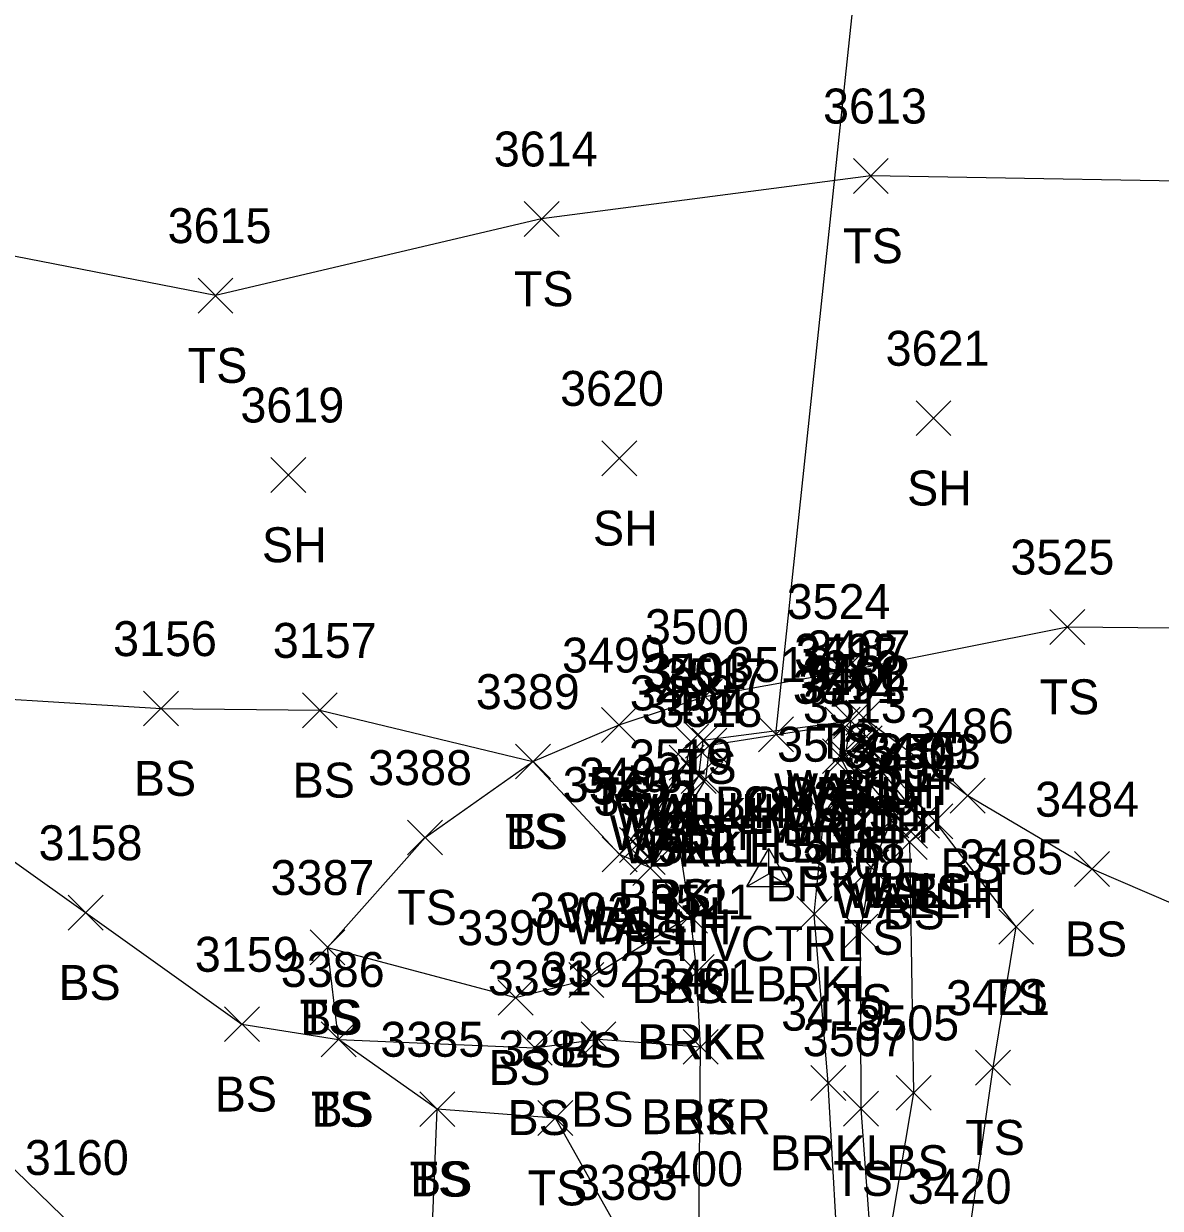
# Model space of a CAD drawing. Extents: x 1505656 to 1508446, y 700805 to 703031.
# Drawn here: x 1506564.7 to 1506629.8, y 701716.6 to 701784.4 of the extents above; entities that cross this region are included whole.
import ezdxf

# ---------------------------------------------------------------- set-up
doc = ezdxf.new("R2010")
doc.units = 0
for name, color, linetype in [('C_A', 7, 'Continuous'), ('C_I', 7, 'Continuous'), ('CPSM', 7, 'Continuous'), ('D_A', 7, 'Continuous'), ('D_I', 7, 'Continuous'), ('D_TIC', 7, 'Continuous'), ('DDEFAULT', 7, 'Continuous'), ('DHW', 7, 'Continuous'), ('L_A', 7, 'Continuous'), ('L_I', 7, 'Continuous'), ('L_TIC', 7, 'Continuous'), ('LAWE', 7, 'Continuous'), ('LELB', 7, 'Continuous')]:
    doc.layers.add(name, color=color, linetype=linetype)

msp = doc.modelspace()

# ---------------------------------------------------------------- linework, layer by layer
at = {"layer": 'CPSM'}
for p, q in [((1506606.121, 701735.005), (1506607.371, 701737.17)), ((1506608.621, 701735.005), (1506607.371, 701737.17)), ((1506607.371, 701735.726), (1506607.371, 701737.17)), ((1506606.121, 701735.005), (1506607.371, 701735.726)), ((1506607.371, 701735.726), (1506607.371, 701735.726)), ((1506607.371, 701735.726), (1506608.621, 701735.005)), ((1506606.121, 701735.005), (1506608.621, 701735.005))]:
    msp.add_line(p, q, dxfattribs=at)
at = {"layer": 'D_TIC'}
for points in [[(1506611.792, 701743.661), (1506613.792, 701745.661)], [(1506613.792, 701743.661), (1506611.792, 701745.661)], [(1506611.088, 701743.474), (1506613.088, 701745.474)], [(1506613.088, 701743.474), (1506611.088, 701745.474)], [(1506601.923, 701742.302), (1506603.923, 701744.302)], [(1506603.923, 701742.302), (1506601.923, 701744.302)], [(1506602.606, 701742.356), (1506604.606, 701744.356)], [(1506604.606, 701742.356), (1506602.606, 701744.356)], [(1506606.789, 701742.707), (1506608.789, 701744.707)], [(1506608.789, 701742.707), (1506606.789, 701744.707)], [(1506611.558, 701742.171), (1506613.558, 701744.171)], [(1506613.558, 701742.171), (1506611.558, 701744.171)], [(1506601.675, 701741.082), (1506603.675, 701743.082)], [(1506603.675, 701741.082), (1506601.675, 701743.082)], [(1506610.762, 701741.511), (1506612.762, 701743.511)], [(1506612.762, 701741.511), (1506610.762, 701743.511)], [(1506602.354, 701740.332), (1506604.354, 701742.332)], [(1506604.354, 701740.332), (1506602.354, 701742.332)], [(1506615.15, 701737.763), (1506617.15, 701739.763)], [(1506617.15, 701737.763), (1506615.15, 701739.763)], [(1506614.46, 701737.187), (1506616.46, 701739.187)], [(1506616.46, 701737.187), (1506614.46, 701739.187)], [(1506598.828, 701736.372), (1506600.828, 701738.372)], [(1506600.828, 701736.372), (1506598.828, 701738.372)], [(1506599.433, 701735.694), (1506601.433, 701737.694)], [(1506601.433, 701735.694), (1506599.433, 701737.694)]]:
    msp.add_lwpolyline(points, dxfattribs=at)
at = {"layer": 'DDEFAULT'}
msp.add_lwpolyline([(1506607.789, 701743.707), (1506620.071, 701859.635)], dxfattribs=at)
at = {"layer": 'DHW'}
msp.add_lwpolyline([(1506612.792, 701744.661), (1506612.558, 701743.171), (1506616.15, 701738.763), (1506615.46, 701738.187), (1506611.762, 701742.511), (1506612.088, 701744.474), (1506603.606, 701743.356), (1506603.354, 701741.332), (1506600.433, 701736.694), (1506599.828, 701737.372), (1506602.675, 701742.082), (1506602.923, 701743.302)], dxfattribs=at)
at = {"layer": 'L_TIC'}
for points in [[(1506612.223, 701774.684), (1506614.223, 701776.684)], [(1506614.223, 701774.684), (1506612.223, 701776.684)], [(1506593.367, 701772.224), (1506595.367, 701774.224)], [(1506595.367, 701772.224), (1506593.367, 701774.224)], [(1506574.686, 701767.835), (1506576.686, 701769.835)], [(1506576.686, 701767.835), (1506574.686, 701769.835)], [(1506615.809, 701760.814), (1506617.809, 701762.814)], [(1506617.809, 701760.814), (1506615.809, 701762.814)], [(1506597.817, 701758.517), (1506599.817, 701760.517)], [(1506599.817, 701758.517), (1506597.817, 701760.517)], [(1506578.86, 701757.566), (1506580.86, 701759.566)], [(1506580.86, 701757.566), (1506578.86, 701759.566)], [(1506623.477, 701748.861), (1506625.477, 701750.861)], [(1506625.477, 701748.861), (1506623.477, 701750.861)], [(1506610.659, 701746.313), (1506612.659, 701748.313)], [(1506612.659, 701746.313), (1506610.659, 701748.313)], [(1506602.709, 701744.876), (1506604.709, 701746.876)], [(1506604.709, 701744.876), (1506602.709, 701746.876)], [(1506571.569, 701744.19), (1506573.569, 701746.19)], [(1506573.569, 701744.19), (1506571.569, 701746.19)], [(1506580.663, 701744.09), (1506582.663, 701746.09)], [(1506582.663, 701744.09), (1506580.663, 701746.09)], [(1506611.792, 701743.661), (1506613.792, 701745.661)], [(1506613.792, 701743.661), (1506611.792, 701745.661)], [(1506597.799, 701743.247), (1506599.799, 701745.247)], [(1506599.799, 701743.247), (1506597.799, 701745.247)], [(1506610.614, 701743.27), (1506612.614, 701745.27)], [(1506612.614, 701743.27), (1506610.614, 701745.27)], [(1506602.978, 701742.071), (1506604.978, 701744.071)], [(1506604.978, 701742.071), (1506602.978, 701744.071)], [(1506611.862, 701742.207), (1506613.862, 701744.207)], [(1506613.862, 701742.207), (1506611.862, 701744.207)], [(1506592.866, 701741.155), (1506594.866, 701743.155)], [(1506594.866, 701741.155), (1506592.866, 701743.155)], [(1506592.866, 701741.155), (1506594.866, 701743.155)], [(1506594.866, 701741.155), (1506592.866, 701743.155)], [(1506601.675, 701741.082), (1506603.675, 701743.082)], [(1506603.675, 701741.082), (1506601.675, 701743.082)], [(1506610.447, 701741.461), (1506612.447, 701743.461)], [(1506612.447, 701741.461), (1506610.447, 701743.461)], [(1506611.027, 701740.37), (1506613.027, 701742.37)], [(1506613.027, 701740.37), (1506611.027, 701742.37)], [(1506611.027, 701740.37), (1506613.027, 701742.37)], [(1506613.027, 701740.37), (1506611.027, 701742.37)], [(1506602.748, 701740.133), (1506604.748, 701742.133)], [(1506604.748, 701740.133), (1506602.748, 701742.133)], [(1506617.774, 701739.193), (1506619.774, 701741.193)], [(1506619.774, 701739.193), (1506617.774, 701741.193)], [(1506609.541, 701738.144), (1506611.541, 701740.144)], [(1506611.541, 701738.144), (1506609.541, 701740.144)], [(1506613.399, 701737.78), (1506615.399, 701739.78)], [(1506615.399, 701737.78), (1506613.399, 701739.78)], [(1506613.399, 701737.78), (1506615.399, 701739.78)], [(1506615.399, 701737.78), (1506613.399, 701739.78)], [(1506615.91, 701737.724), (1506617.91, 701739.724)], [(1506617.91, 701737.724), (1506615.91, 701739.724)], [(1506615.91, 701737.724), (1506617.91, 701739.724)], [(1506617.91, 701737.724), (1506615.91, 701739.724)], [(1506601.073, 701737.416), (1506603.073, 701739.416)], [(1506603.073, 701737.416), (1506601.073, 701739.416)], [(1506601.073, 701737.416), (1506603.073, 701739.416)], [(1506603.073, 701737.416), (1506601.073, 701739.416)], [(1506586.69, 701736.804), (1506588.69, 701738.804)], [(1506588.69, 701736.804), (1506586.69, 701738.804)], [(1506614.443, 701736.544), (1506616.443, 701738.544)], [(1506616.443, 701736.544), (1506614.443, 701738.544)], [(1506614.443, 701736.544), (1506616.443, 701738.544)], [(1506616.443, 701736.544), (1506614.443, 701738.544)], [(1506597.833, 701735.84), (1506599.833, 701737.84)], [(1506599.833, 701735.84), (1506597.833, 701737.84)], [(1506597.833, 701735.84), (1506599.833, 701737.84)], [(1506599.833, 701735.84), (1506597.833, 701737.84)], [(1506597.833, 701735.84), (1506599.833, 701737.84)], [(1506599.833, 701735.84), (1506597.833, 701737.84)], [(1506599.596, 701735.059), (1506601.596, 701737.059)], [(1506601.596, 701735.059), (1506599.596, 701737.059)], [(1506612.254, 701735.09), (1506614.254, 701737.09)], [(1506614.254, 701735.09), (1506612.254, 701737.09)], [(1506624.89, 701734.995), (1506626.89, 701736.995)], [(1506626.89, 701734.995), (1506624.89, 701736.995)], [(1506567.248, 701732.503), (1506569.248, 701734.503)], [(1506569.248, 701732.503), (1506567.248, 701734.503)], [(1506601.874, 701732.32), (1506603.874, 701734.32)], [(1506603.874, 701732.32), (1506601.874, 701734.32)], [(1506601.874, 701732.32), (1506603.874, 701734.32)], [(1506603.874, 701732.32), (1506601.874, 701734.32)], [(1506608.981, 701732.422), (1506610.981, 701734.422)], [(1506610.981, 701732.422), (1506608.981, 701734.422)], [(1506611.628, 701731.407), (1506613.628, 701733.407)], [(1506613.628, 701731.407), (1506611.628, 701733.407)], [(1506620.544, 701731.69), (1506622.544, 701733.69)], [(1506622.544, 701731.69), (1506620.544, 701733.69)], [(1506581.101, 701730.513), (1506583.101, 701732.513)], [(1506583.101, 701730.513), (1506581.101, 701732.513)], [(1506581.101, 701730.513), (1506583.101, 701732.513)], [(1506583.101, 701730.513), (1506581.101, 701732.513)], [(1506602.244, 701729.11), (1506604.244, 701731.11)], [(1506604.244, 701729.11), (1506602.244, 701731.11)], [(1506602.244, 701729.11), (1506604.244, 701731.11)], [(1506604.244, 701729.11), (1506602.244, 701731.11)], [(1506595.926, 701728.646), (1506597.926, 701730.646)], [(1506597.926, 701728.646), (1506595.926, 701730.646)], [(1506591.874, 701727.64), (1506593.874, 701729.64)], [(1506593.874, 701727.64), (1506591.874, 701729.64)], [(1506576.204, 701726.116), (1506578.204, 701728.116)], [(1506578.204, 701726.116), (1506576.204, 701728.116)], [(1506581.741, 701725.246), (1506583.741, 701727.246)], [(1506583.741, 701725.246), (1506581.741, 701727.246)], [(1506581.741, 701725.246), (1506583.741, 701727.246)], [(1506583.741, 701725.246), (1506581.741, 701727.246)], [(1506592.973, 701724.769), (1506594.973, 701726.769)], [(1506594.973, 701724.769), (1506592.973, 701726.769)], [(1506596.624, 701725.249), (1506598.624, 701727.249)], [(1506598.624, 701725.249), (1506596.624, 701727.249)], [(1506602.473, 701724.818), (1506604.473, 701726.818)], [(1506604.473, 701724.818), (1506602.473, 701726.818)], [(1506602.473, 701724.818), (1506604.473, 701726.818)], [(1506604.473, 701724.818), (1506602.473, 701726.818)], [(1506619.219, 701723.632), (1506621.219, 701725.632)], [(1506621.219, 701723.632), (1506619.219, 701725.632)], [(1506609.784, 701722.745), (1506611.784, 701724.745)], [(1506611.784, 701722.745), (1506609.784, 701724.745)], [(1506614.668, 701722.186), (1506616.668, 701724.186)], [(1506616.668, 701722.186), (1506614.668, 701724.186)], [(1506587.389, 701721.251), (1506589.389, 701723.251)], [(1506589.389, 701721.251), (1506587.389, 701723.251)], [(1506587.389, 701721.251), (1506589.389, 701723.251)], [(1506589.389, 701721.251), (1506587.389, 701723.251)], [(1506611.66, 701721.284), (1506613.66, 701723.284)], [(1506613.66, 701721.284), (1506611.66, 701723.284)], [(1506594.154, 701720.739), (1506596.154, 701722.739)], [(1506596.154, 701720.739), (1506594.154, 701722.739)]]:
    msp.add_lwpolyline(points, dxfattribs=at)
at = {"layer": 'LAWE'}
for points in [[(1506596.391, 701650.813), (1506598.12, 701648.37), (1506605.093, 701653.847), (1506612.387, 701657.736), (1506612.989, 701658.81), (1506616.717, 701668.22), (1506617.756, 701672.874), (1506616.449, 701679.836), (1506614.462, 701692.898), (1506612.682, 701702.908), (1506611.484, 701711.29), (1506610.784, 701723.745), (1506609.981, 701733.422), (1506610.541, 701739.144), (1506612.027, 701741.37), (1506611.447, 701742.461), (1506611.614, 701744.27), (1506603.978, 701743.071), (1506603.748, 701741.133), (1506602.073, 701738.416), (1506602.874, 701733.32), (1506603.244, 701730.11)], [(1506596.391, 701650.813), (1506591.38, 701658.463), (1506600.932, 701662.01), (1506606.351, 701669.434), (1506608.156, 701672.303), (1506607.969, 701680.881), (1506606.208, 701692.295), (1506605.153, 701703.576), (1506603.376, 701714.835), (1506603.473, 701725.818), (1506603.244, 701730.11)]]:
    msp.add_lwpolyline(points, dxfattribs=at)
at = {"layer": 'LELB'}
for points in [[(1506400.692, 701954.164), (1506410.052, 701938.855), (1506421.393, 701921.793), (1506431.568, 701906.51), (1506444.826, 701885.849), (1506459.474, 701862.217), (1506475.182, 701837.451), (1506488.216, 701817.667), (1506493.054, 701810.169), (1506509.384, 701784.616), (1506521.059, 701767.791), (1506521.669, 701765.32), (1506527.402, 701761.586), (1506541.412, 701751.984), (1506556.286, 701742.029), (1506568.248, 701733.503), (1506577.204, 701727.116), (1506582.741, 701726.246), (1506593.973, 701725.769), (1506597.624, 701726.249), (1506603.473, 701725.818)], [(1506435.035, 701911.198), (1506449.463, 701889.757), (1506466.372, 701865.146), (1506479.637, 701841.477), (1506491.36, 701820.084), (1506495.066, 701811.821), (1506512.45, 701786.859), (1506524.43, 701771.123), (1506532.97, 701760.486), (1506542.765, 701753.829), (1506557.149, 701746.14), (1506572.569, 701745.19), (1506581.663, 701745.09), (1506593.866, 701742.155), (1506598.833, 701736.84)], [(1506883.328, 701771.088), (1506869.704, 701776.147), (1506833.441, 701780.583), (1506804.654, 701780.406), (1506771.208, 701778.811), (1506741.223, 701776.061), (1506709.425, 701770.377), (1506687.577, 701772.827), (1506661.73, 701775.626), (1506637.45, 701775.275), (1506613.223, 701775.684), (1506594.367, 701773.224), (1506575.686, 701768.835), (1506561.08, 701771.681), (1506562.825, 701782.44)], [(1506527.402, 701761.586), (1506538.905, 701748.963), (1506551.137, 701736.558), (1506560.201, 701722.622), (1506567.599, 701715.48), (1506572.225, 701705.115), (1506578.376, 701698.171), (1506582.718, 701686.029), (1506588.38, 701687.341)], [(1506588.454, 701661.532), (1506598.724, 701663.159), (1506604.519, 701670.15), (1506604.58, 701678.51), (1506603.92, 701680.748), (1506603.343, 701690.768), (1506602.164, 701702.007), (1506599.481, 701714.057), (1506595.154, 701721.739), (1506588.389, 701722.251), (1506582.741, 701726.246), (1506582.101, 701731.513), (1506587.69, 701737.804), (1506593.866, 701742.155), (1506598.799, 701744.247), (1506603.709, 701745.876), (1506611.659, 701747.313), (1506624.477, 701749.861), (1506638.605, 701749.732), (1506649.966, 701745.745), (1506670.738, 701751.879), (1506689.354, 701753.592), (1506711.832, 701752.969)], [(1506658.179, 701731.465), (1506649.586, 701736.263), (1506636.865, 701731.279), (1506625.89, 701735.995), (1506618.774, 701740.193), (1506612.792, 701744.661), (1506612.862, 701743.207), (1506616.91, 701738.724), (1506615.443, 701737.544), (1506614.399, 701738.78), (1506612.027, 701741.37)], [(1506602.675, 701742.082), (1506598.833, 701736.84)], [(1506602.073, 701738.416), (1506600.596, 701736.059), (1506598.833, 701736.84)], [(1506613.533, 701710.53), (1506612.66, 701722.284), (1506612.628, 701732.407), (1506613.254, 701736.09), (1506614.399, 701738.78)], [(1506621.395, 701690.798), (1506618.367, 701701.596), (1506618.679, 701713.834), (1506620.219, 701724.632), (1506621.544, 701732.69), (1506616.91, 701738.724)], [(1506615.443, 701737.544), (1506615.668, 701723.186), (1506613.533, 701710.53)], [(1506582.101, 701731.513), (1506592.874, 701728.64), (1506596.926, 701729.646), (1506602.874, 701733.32)], [(1506591.38, 701658.463), (1506588.454, 701661.532), (1506595.997, 701665.429), (1506603.368, 701670.572), (1506598.748, 701678.015), (1506594.437, 701684.467), (1506590.741, 701690.472), (1506588.708, 701689.708), (1506590.073, 701696.505), (1506585.481, 701704.187), (1506587.916, 701710.9), (1506588.389, 701722.251)]]:
    msp.add_lwpolyline(points, dxfattribs=at)

# ---------------------------------------------------------------- texts
at = {"layer": 'C_A'}
msp.add_text('HVCTRL', height=2, dxfattribs=at).set_placement((1506602.064, 701730.726))
at = {"layer": 'C_I'}
msp.add_text('28', height=2, dxfattribs=at).set_placement((1506605.906, 701738.726))
at = {"layer": 'D_A'}
for s, p in [('WALLH', (1506608.383, 701739.661)), ('WALLH', (1506607.678, 701739.474)), ('WALLH', (1506598.513, 701738.302)), ('WALLH', (1506599.196, 701738.356)), ('BOXC', (1506604.285, 701738.707)), ('WALLH', (1506608.149, 701738.171)), ('WALLH', (1506607.353, 701737.511)), ('WALLH', (1506598.266, 701737.082)), ('WALLH', (1506598.944, 701736.332)), ('WALLH', (1506611.74, 701733.763)), ('WALLH', (1506611.051, 701733.187)), ('WALLH', (1506595.418, 701732.372)), ('WALLH', (1506596.023, 701731.694))]:
    msp.add_text(s, height=2, dxfattribs=at).set_placement(p)
at = {"layer": 'D_I'}
for s, p in [('3487', (1506609.532, 701747.661)), ('3492', (1506608.828, 701747.474)), ('3501', (1506600.151, 701746.302)), ('3493', (1506600.346, 701746.356)), ('3516', (1506605.041, 701746.707)), ('3488', (1506609.298, 701746.171)), ('3498', (1506599.416, 701745.082)), ('3491', (1506609.069, 701745.511)), ('3494', (1506600.094, 701744.332)), ('3489', (1506612.882, 701741.763)), ('3490', (1506612.114, 701741.187)), ('3496', (1506596.513, 701740.372)), ('3495', (1506597.173, 701739.694))]:
    msp.add_text(s, height=2, dxfattribs=at).set_placement(p)
at = {"layer": 'L_A'}
for s, p in [('TS', (1506611.633, 701770.684)), ('TS', (1506592.777, 701768.224)), ('TS', (1506574.096, 701763.835)), ('SH', (1506615.298, 701756.814)), ('SH', (1506597.306, 701754.517)), ('SH', (1506578.348, 701753.566)), ('TS', (1506622.886, 701744.861)), ('TS', (1506610.069, 701742.313)), ('TS', (1506602.119, 701740.876)), ('BS', (1506571.01, 701740.19)), ('BS', (1506580.104, 701740.09)), ('BS', (1506611.233, 701739.661)), ('TS', (1506597.208, 701739.247)), ('BRKL', (1506608.26, 701739.27)), ('BS', (1506611.303, 701738.207)), ('BRKL', (1506600.624, 701738.071)), ('TS', (1506592.275, 701737.155)), ('BS', (1506592.307, 701737.155)), ('BS', (1506601.116, 701737.082)), ('BRKL', (1506608.092, 701737.461)), ('BRKL', (1506600.394, 701736.133)), ('BRKL', (1506608.673, 701736.37)), ('BS', (1506610.468, 701736.37)), ('BS', (1506617.215, 701735.193)), ('BRKL', (1506607.187, 701734.144)), ('BS', (1506600.514, 701733.416)), ('TS', (1506612.809, 701733.78)), ('BS', (1506612.84, 701733.78)), ('TS', (1506615.32, 701733.724)), ('BS', (1506615.351, 701733.724)), ('TS', (1506586.1, 701732.804)), ('BRKL', (1506598.719, 701733.416)), ('BS', (1506613.883, 701732.544)), ('BS', (1506613.883, 701732.544)), ('BS', (1506597.274, 701731.84)), ('BS', (1506597.274, 701731.84)), ('BS', (1506597.274, 701731.84)), ('BS', (1506599.037, 701731.059)), ('TS', (1506611.664, 701731.09)), ('BS', (1506624.331, 701730.995)), ('BS', (1506566.689, 701728.503)), ('BRKL', (1506599.519, 701728.32)), ('BS', (1506601.314, 701728.32)), ('BRKL', (1506606.627, 701728.422)), ('TS', (1506611.037, 701727.407)), ('TS', (1506619.953, 701727.69)), ('TS', (1506580.51, 701726.513)), ('BS', (1506580.542, 701726.513)), ('BS', (1506595.367, 701724.646)), ('BRKR', (1506599.835, 701725.11)), ('BRKL', (1506599.89, 701725.11)), ('BS', (1506591.315, 701723.64)), ('BS', (1506575.644, 701722.116)), ('TS', (1506581.151, 701721.246)), ('BS', (1506581.182, 701721.246)), ('BS', (1506596.065, 701721.249)), ('BS', (1506592.414, 701720.769)), ('BRKR', (1506600.063, 701720.818)), ('BS', (1506601.914, 701720.818)), ('TS', (1506618.628, 701719.632)), ('BRKL', (1506607.429, 701718.745)), ('BS', (1506614.109, 701718.186)), ('TS', (1506586.799, 701717.251)), ('BS', (1506586.83, 701717.251)), ('TS', (1506611.069, 701717.284)), ('TS', (1506593.564, 701716.739))]:
    msp.add_text(s, height=2, dxfattribs=at).set_placement(p)
at = {"layer": 'L_I'}
for s, p in [('3613', (1506610.483, 701778.684)), ('3614', (1506591.627, 701776.224)), ('3615', (1506572.946, 701771.835)), ('3621', (1506614.069, 701764.814)), ('3620', (1506595.424, 701762.517)), ('3619', (1506577.112, 701761.566)), ('3525', (1506621.217, 701752.861)), ('3524', (1506608.4, 701750.313)), ('3500', (1506600.284, 701748.876)), ('3156', (1506569.821, 701748.19)), ('3157', (1506578.97, 701748.09)), ('3487', (1506609.532, 701747.661)), ('3499', (1506595.531, 701747.247)), ('3515', (1506608.922, 701747.27)), ('3517', (1506601.285, 701746.071)), ('3502', (1506609.523, 701746.207)), ('3389', (1506590.598, 701745.155)), ('3389', (1506590.598, 701745.155)), ('3498', (1506599.416, 701745.082)), ('3514', (1506608.754, 701745.461)), ('3513', (1506609.334, 701744.37)), ('3513', (1506609.334, 701744.37)), ('3518', (1506601.055, 701744.133)), ('3486', (1506615.459, 701743.193)), ('3512', (1506607.849, 701742.144)), ('3510', (1506611.62, 701741.78)), ('3510', (1506611.62, 701741.78)), ('3503', (1506613.572, 701741.724)), ('3503', (1506613.572, 701741.724)), ('3519', (1506599.372, 701741.416)), ('3519', (1506599.372, 701741.416)), ('3388', (1506584.43, 701740.804)), ('3504', (1506612.104, 701740.544)), ('3504', (1506612.104, 701740.544)), ('3523', (1506595.573, 701739.84)), ('3523', (1506595.573, 701739.84)), ('3523', (1506595.573, 701739.84)), ('3522', (1506597.336, 701739.059)), ('3509', (1506609.908, 701739.09)), ('3484', (1506622.631, 701738.995)), ('3158', (1506565.555, 701736.503)), ('3520', (1506599.527, 701736.32)), ('3520', (1506599.527, 701736.32)), ('3511', (1506607.855, 701736.422)), ('3485', (1506618.284, 701735.69)), ('3508', (1506609.289, 701735.407)), ('3387', (1506578.841, 701734.513)), ('3387', (1506578.841, 701734.513)), ('3521', (1506600.552, 701733.11)), ('3521', (1506600.552, 701733.11)), ('3393', (1506593.666, 701732.646)), ('3390', (1506589.528, 701731.64)), ('3159', (1506574.503, 701730.116)), ('3386', (1506579.426, 701729.246)), ('3386', (1506579.426, 701729.246)), ('3391', (1506591.28, 701728.769)), ('3392', (1506594.364, 701729.249)), ('3401', (1506600.701, 701728.818)), ('3401', (1506600.701, 701728.818)), ('3421', (1506617.526, 701727.632)), ('3419', (1506608.083, 701726.745)), ('3505', (1506612.329, 701726.186)), ('3385', (1506585.13, 701725.251)), ('3385', (1506585.13, 701725.251)), ('3507', (1506609.321, 701725.284)), ('3384', (1506591.895, 701724.739)), ('3160', (1506564.772, 701718.48)), ('3400', (1506599.951, 701717.835)), ('3383', (1506596.221, 701717.057)), ('3420', (1506615.333, 701716.834))]:
    msp.add_text(s, height=2, dxfattribs=at).set_placement(p)

doc.saveas('drawing.dxf')
